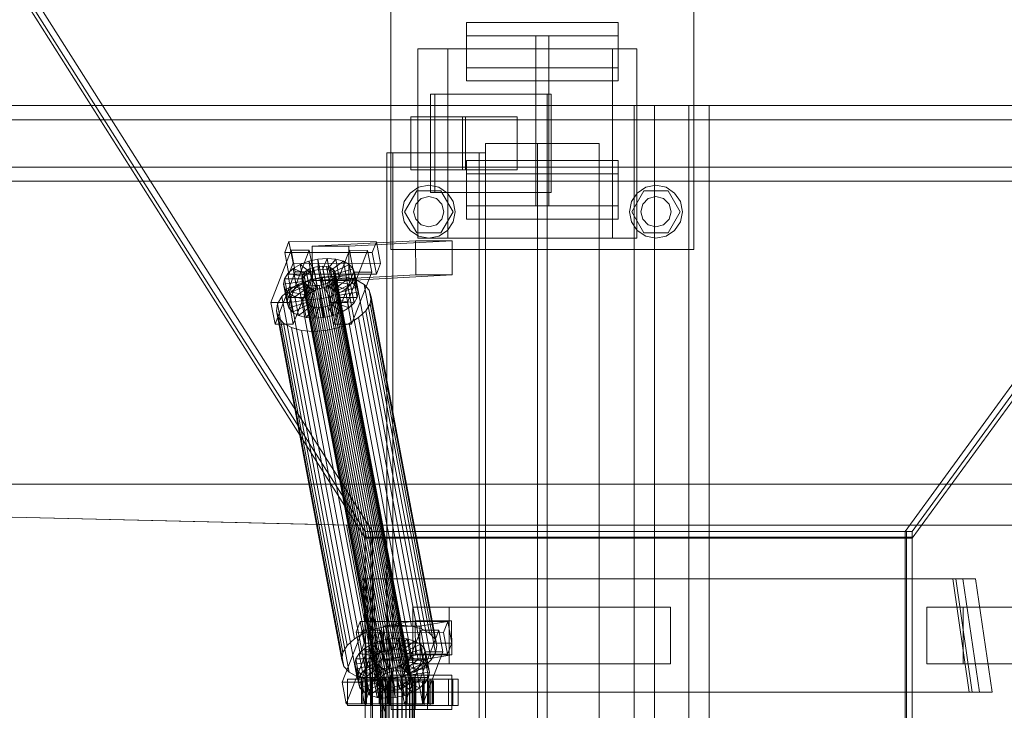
# Model space of a CAD drawing. Header units: millimetres. Extents: x -4738 to 65662, y -68080 to 6847.
# Tile 443 of 656: x 1729 to 2249, y -17870 to -17505. Entities that reach past the tile are written whole.
import ezdxf

# ---------------------------------------------------------------- set-up
doc = ezdxf.new("R2010")
doc.units = ezdxf.units.MM
doc.layers.add('superior_C01', color=7, linetype='Continuous', lineweight=0)
doc.layers.add('superior_tolva-C01', color=7, linetype='Continuous', lineweight=0)

msp = doc.modelspace()

# ---------------------------------------------------------------- linework, layer by layer
at = {"layer": 'superior_C01'}
for p, q in [((1925.375, -17626.111), (1925.375, -17466.111)), ((2085.375, -17466.111), (2085.375, -17626.111)), ((1965.375, -17513.111), (1965.375, -17506.111)), ((1965.375, -17506.111), (2045.375, -17506.111)), ((1965.375, -17506.111), (1965.375, -17530)), ((2045.375, -17506.111), (2045.375, -17513.111)), ((2045.375, -17530), (2045.375, -17506.111)), ((2045.375, -17513.111), (1965.375, -17513.111)), ((1965.375, -17537), (1965.375, -17513.111)), ((2001.875, -17579.111), (2001.875, -17513.111)), ((2001.875, -17513.111), (2008.875, -17513.111)), ((2001.875, -17513.111), (2001.875, -17537)), ((2008.875, -17513.111), (2008.875, -17579.111)), ((2008.875, -17537), (2008.875, -17513.111)), ((2045.375, -17513.111), (2045.375, -17537)), ((1939.517, -17620), (1939.517, -17520)), ((1939.517, -17520), (2042.457, -17520)), ((1955.375, -17620), (1955.375, -17520)), ((1955.375, -17520), (2055.375, -17520)), ((2042.457, -17520), (2042.457, -17620)), ((2055.375, -17520), (2055.375, -17620)), ((2045.375, -17530), (1965.375, -17530)), ((1965.375, -17530), (1965.375, -17537)), ((2045.375, -17537), (2045.375, -17530)), ((1965.375, -17537), (2045.375, -17537)), ((2008.875, -17537), (2001.875, -17537)), ((2001.875, -17537), (2001.875, -17603)), ((2008.875, -17603), (2008.875, -17537)), ((2007.96, -17544), (1946.33, -17544)), ((1946.33, -17544), (1946.33, -17596)), ((1948.487, -17544), (1946.33, -17544)), ((1948.487, -17596), (1948.487, -17544)), ((1948.487, -17544), (2010.117, -17544)), ((2007.96, -17596), (2007.96, -17544)), ((2007.96, -17544), (2010.117, -17544)), ((2010.117, -17544), (2010.117, -17596)), ((2594.793, -17550), (1439.231, -17550)), ((1450.016, -17550), (2605.578, -17550)), ((2674.184, -17550), (1484.651, -17550)), ((1493.03, -17550), (2682.563, -17550)), ((2082.745, -17550), (2053.856, -17550)), ((2053.856, -17550), (2053.856, -18450)), ((2064.641, -17550), (2053.856, -17550)), ((2064.641, -18450), (2064.641, -17550)), ((2064.641, -17550), (2093.53, -17550)), ((2082.745, -18450), (2082.745, -17550)), ((2082.745, -17550), (2093.53, -17550)), ((2093.53, -17550), (2093.53, -18450)), ((2594.223, -17557.5), (1482.878, -17557.5)), ((1494.804, -17557.5), (2606.148, -17557.5)), ((1964.746, -17556), (1935.857, -17556)), ((1935.857, -17556), (1935.857, -17584)), ((1963.24, -17556), (1935.857, -17556)), ((1963.24, -17584), (1963.24, -17556)), ((1963.24, -17556), (1992.129, -17556)), ((1964.746, -17584), (1964.746, -17556)), ((1964.746, -17556), (1992.129, -17556)), ((1992.129, -17556), (1992.129, -17584)), ((2035.375, -17570), (1975.375, -17570)), ((1975.375, -17570), (1975.375, -18430)), ((2007.875, -17570), (2002.875, -17570)), ((2002.875, -17570), (2002.875, -18430)), ((2007.875, -18430), (2007.875, -17570)), ((2035.375, -18430), (2035.375, -17570)), ((1972.065, -17575), (1923.146, -17575)), ((1923.146, -17575), (1923.146, -18425)), ((1926.382, -17575), (1923.146, -17575)), ((1926.382, -18425), (1926.382, -17575)), ((1926.382, -17575), (1975.301, -17575)), ((1965.375, -17586.111), (1965.375, -17579.111)), ((1965.375, -17579.111), (2045.375, -17579.111)), ((1965.375, -17579.111), (1965.375, -17603)), ((1972.065, -18425), (1972.065, -17575)), ((1972.065, -17575), (1975.301, -17575)), ((1975.301, -17575), (1975.301, -18425)), ((2008.875, -17579.111), (2001.875, -17579.111)), ((2001.875, -17603), (2001.875, -17579.111)), ((2008.875, -17579.111), (2008.875, -17603)), ((2045.375, -17579.111), (2045.375, -17586.111)), ((2045.375, -17603), (2045.375, -17579.111)), ((1482.878, -17582.5), (2594.223, -17582.5)), ((1494.804, -17582.5), (2606.148, -17582.5)), ((1935.857, -17584), (1964.746, -17584)), ((1935.857, -17584), (1963.24, -17584)), ((1992.129, -17584), (1963.24, -17584)), ((1992.129, -17584), (1964.746, -17584)), ((1439.231, -17590), (2594.793, -17590)), ((1450.016, -17590), (2605.578, -17590)), ((1484.651, -17590), (2674.184, -17590)), ((1493.03, -17590), (2682.563, -17590)), ((2045.375, -17586.111), (1965.375, -17586.111)), ((1965.375, -17610), (1965.375, -17586.111)), ((2045.375, -17586.111), (2045.375, -17610)), ((1932.575, -17606.111), (1938.975, -17595.026)), ((1935.475, -17596.211), (1940.017, -17593.177)), ((1938.975, -17595.026), (1951.775, -17595.026)), ((1940.017, -17593.177), (1945.375, -17592.111)), ((1945.375, -17592.111), (1950.732, -17593.177)), ((1950.732, -17593.177), (1955.274, -17596.211)), ((1951.775, -17595.026), (1958.175, -17606.111)), ((2052.575, -17606.111), (2058.975, -17595.026)), ((2055.475, -17596.211), (2060.017, -17593.177)), ((2058.975, -17595.026), (2071.775, -17595.026)), ((2060.017, -17593.177), (2065.375, -17592.111)), ((2065.375, -17592.111), (2070.732, -17593.177)), ((2070.732, -17593.177), (2075.274, -17596.211)), ((2071.775, -17595.026), (2078.175, -17606.111)), ((1932.44, -17600.753), (1935.475, -17596.211)), ((1938.447, -17602.111), (1941.375, -17599.183)), ((1941.375, -17599.183), (1945.375, -17598.111)), ((1945.375, -17598.111), (1949.375, -17599.183)), ((1946.33, -17596), (2007.96, -17596)), ((1946.33, -17596), (1948.487, -17596)), ((2010.117, -17596), (1948.487, -17596)), ((1949.375, -17599.183), (1952.303, -17602.111)), ((1955.274, -17596.211), (1958.309, -17600.753)), ((2010.117, -17596), (2007.96, -17596)), ((2052.44, -17600.753), (2055.475, -17596.211)), ((2058.447, -17602.111), (2061.375, -17599.183)), ((2061.375, -17599.183), (2065.375, -17598.111)), ((2065.375, -17598.111), (2069.375, -17599.183)), ((2069.375, -17599.183), (2072.303, -17602.111)), ((2075.274, -17596.211), (2078.309, -17600.753)), ((1931.375, -17606.111), (1932.44, -17600.753)), ((1937.375, -17606.111), (1938.447, -17602.111)), ((1952.303, -17602.111), (1953.375, -17606.111)), ((1958.309, -17600.753), (1959.375, -17606.111)), ((2045.375, -17603), (1965.375, -17603)), ((1965.375, -17603), (1965.375, -17610)), ((2001.875, -17603), (2008.875, -17603)), ((2045.375, -17610), (2045.375, -17603)), ((2051.375, -17606.111), (2052.44, -17600.753)), ((2057.375, -17606.111), (2058.447, -17602.111)), ((2072.303, -17602.111), (2073.375, -17606.111)), ((2078.309, -17600.753), (2079.375, -17606.111)), ((1932.44, -17611.469), (1931.375, -17606.111)), ((1938.975, -17617.196), (1932.575, -17606.111)), ((1938.447, -17610.111), (1937.375, -17606.111)), ((1941.375, -17613.039), (1938.447, -17610.111)), ((1952.303, -17610.111), (1949.375, -17613.039)), ((1958.175, -17606.111), (1951.775, -17617.196)), ((1953.375, -17606.111), (1952.303, -17610.111)), ((1959.375, -17606.111), (1958.309, -17611.469)), ((1965.375, -17610), (2045.375, -17610)), ((2052.44, -17611.469), (2051.375, -17606.111)), ((2058.975, -17617.196), (2052.575, -17606.111)), ((2058.447, -17610.111), (2057.375, -17606.111)), ((2061.375, -17613.039), (2058.447, -17610.111)), ((2072.303, -17610.111), (2069.375, -17613.039)), ((2078.175, -17606.111), (2071.775, -17617.196)), ((2073.375, -17606.111), (2072.303, -17610.111)), ((2079.375, -17606.111), (2078.309, -17611.469)), ((1935.475, -17616.01), (1932.44, -17611.469)), ((1940.017, -17619.045), (1935.475, -17616.01)), ((1945.375, -17614.111), (1941.375, -17613.039)), ((1949.375, -17613.039), (1945.375, -17614.111)), ((1955.274, -17616.01), (1950.732, -17619.045)), ((1958.309, -17611.469), (1955.274, -17616.01)), ((2055.475, -17616.01), (2052.44, -17611.469)), ((2060.017, -17619.045), (2055.475, -17616.01)), ((2065.375, -17614.111), (2061.375, -17613.039)), ((2069.375, -17613.039), (2065.375, -17614.111)), ((2075.274, -17616.01), (2070.732, -17619.045)), ((2078.309, -17611.469), (2075.274, -17616.01)), ((1951.775, -17617.196), (1938.975, -17617.196)), ((2042.457, -17620), (1939.517, -17620)), ((1945.375, -17620.111), (1940.017, -17619.045)), ((1950.732, -17619.045), (1945.375, -17620.111)), ((2055.375, -17620), (1955.375, -17620)), ((2071.775, -17617.196), (2058.975, -17617.196)), ((2065.375, -17620.111), (2060.017, -17619.045)), ((2070.732, -17619.045), (2065.375, -17620.111)), ((1872.613, -17626.449), (1861.981, -17653.98)), ((1871.497, -17621.857), (1869.281, -17627.592)), ((1873.648, -17633.325), (1871.497, -17621.857)), ((1871.497, -17621.857), (1917.719, -17621.914)), ((1871.61, -17653.992), (1882.243, -17626.461)), ((1874.765, -17637.917), (1872.613, -17626.449)), ((1872.613, -17626.449), (1882.243, -17626.461)), ((1882.243, -17626.461), (1884.395, -17637.929)), ((1938.436, -17621.488), (1883.805, -17624.356)), ((1903.064, -17624.356), (1883.805, -17624.356)), ((1883.805, -17624.356), (1883.873, -17642.354)), ((1903.428, -17626.487), (1892.796, -17654.019)), ((1902.425, -17654.031), (1913.058, -17626.499)), ((1903.064, -17624.356), (1957.695, -17621.488)), ((1903.133, -17642.354), (1903.064, -17624.356)), ((1905.58, -17637.955), (1903.428, -17626.487)), ((1903.428, -17626.487), (1913.058, -17626.499)), ((1913.058, -17626.499), (1915.21, -17637.967)), ((1915.504, -17627.65), (1917.719, -17621.914)), ((1917.719, -17621.914), (1919.871, -17633.382)), ((2085.375, -17626.111), (1925.375, -17626.111)), ((1938.505, -17639.486), (1938.436, -17621.488)), ((1938.436, -17621.488), (1957.695, -17621.488)), ((1957.695, -17621.488), (1957.764, -17639.486)), ((1915.504, -17627.65), (1869.281, -17627.592)), ((1869.281, -17627.592), (1871.433, -17639.061)), ((1881.948, -17632.183), (1886.781, -17631.1)), ((1886.781, -17631.1), (1891.66, -17630.735)), ((1886.781, -17631.1), (1887.134, -17636.643)), ((1888.626, -17640.93), (1886.781, -17631.1)), ((1891.66, -17630.735), (1889.445, -17636.47)), ((1896.252, -17631.112), (1891.62, -17636.649)), ((1893.505, -17640.564), (1891.66, -17630.735)), ((1891.66, -17630.735), (1896.252, -17631.112)), ((1898.097, -17640.942), (1896.252, -17631.112)), ((1896.252, -17631.112), (1900.245, -17632.206)), ((1917.656, -17639.118), (1915.504, -17627.65)), ((1870.868, -17638.79), (1873.711, -17636.164)), ((1871.433, -17639.061), (1873.648, -17633.325)), ((1919.871, -17633.382), (1873.648, -17633.325)), ((1873.711, -17636.164), (1877.49, -17633.91)), ((1873.711, -17636.164), (1880.943, -17639.042)), ((1875.555, -17645.994), (1873.711, -17636.164)), ((1877.49, -17633.91), (1881.948, -17632.183)), ((1877.49, -17633.91), (1882.733, -17637.975)), ((1879.334, -17643.74), (1877.49, -17633.91)), ((1880.635, -17637.404), (1882.425, -17636.336)), ((1881.948, -17632.183), (1884.845, -17637.157)), ((1883.793, -17642.013), (1881.948, -17632.183)), ((1882.425, -17636.336), (1884.537, -17635.518)), ((1922.542, -17850.135), (1882.425, -17636.336)), ((1884.537, -17635.518), (1886.827, -17635.005)), ((1924.654, -17849.317), (1884.537, -17635.518)), ((1887.134, -17636.643), (1884.845, -17637.157)), ((1886.827, -17635.005), (1889.138, -17634.832)), ((1926.943, -17848.804), (1886.827, -17635.005)), ((1889.445, -17636.47), (1887.134, -17636.643)), ((1887.134, -17636.643), (1888.978, -17646.473)), ((1889.138, -17634.832), (1891.313, -17635.011)), ((1929.254, -17848.631), (1889.138, -17634.832)), ((1889.445, -17636.47), (1891.29, -17646.3)), ((1891.62, -17636.649), (1889.445, -17636.47)), ((1891.313, -17635.011), (1893.204, -17635.529)), ((1931.429, -17848.809), (1891.313, -17635.011)), ((1891.62, -17636.649), (1893.465, -17646.479)), ((1893.511, -17637.167), (1891.62, -17636.649)), ((1893.204, -17635.529), (1894.682, -17636.352)), ((1933.32, -17849.328), (1893.204, -17635.529)), ((1900.245, -17632.206), (1893.511, -17637.167)), ((1894.682, -17636.352), (1895.646, -17637.422)), ((1934.798, -17850.15), (1894.682, -17636.352)), ((1903.365, -17633.943), (1894.989, -17637.99)), ((1905.401, -17636.203), (1895.954, -17639.061)), ((1902.089, -17642.036), (1900.245, -17632.206)), ((1900.245, -17632.206), (1903.365, -17633.943)), ((1905.209, -17643.772), (1903.365, -17633.943)), ((1903.365, -17633.943), (1905.401, -17636.203)), ((1907.245, -17646.033), (1905.401, -17636.203)), ((1905.401, -17636.203), (1906.214, -17638.834)), ((1919.871, -17633.382), (1917.656, -17639.118)), ((1864.132, -17665.449), (1874.765, -17637.917)), ((1868.689, -17644.431), (1869.155, -17641.61)), ((1869.155, -17641.61), (1870.868, -17638.79)), ((1869.155, -17641.61), (1878.785, -17641.622)), ((1871, -17651.44), (1869.155, -17641.61)), ((1870.868, -17638.79), (1879.596, -17640.286)), ((1872.712, -17648.62), (1870.868, -17638.79)), ((1871.433, -17639.061), (1917.656, -17639.118)), ((1884.395, -17637.929), (1873.762, -17665.461)), ((1884.395, -17637.929), (1874.765, -17637.917)), ((1876.594, -17644.416), (1882.554, -17642.107)), ((1878.257, -17641.32), (1878.477, -17639.983)), ((1878.642, -17642.566), (1878.257, -17641.32)), ((1918.373, -17855.119), (1878.257, -17641.32)), ((1878.477, -17639.983), (1879.289, -17638.648)), ((1918.594, -17853.782), (1878.477, -17639.983)), ((1878.785, -17641.622), (1878.564, -17642.958)), ((1879.596, -17640.286), (1878.785, -17641.622)), ((1878.785, -17641.622), (1880.629, -17651.452)), ((1879.289, -17638.648), (1880.635, -17637.404)), ((1919.405, -17852.446), (1879.289, -17638.648)), ((1883.793, -17642.013), (1879.334, -17643.74)), ((1880.943, -17639.042), (1879.596, -17640.286)), ((1879.596, -17640.286), (1881.44, -17650.116)), ((1920.752, -17851.202), (1880.635, -17637.404)), ((1882.733, -17637.975), (1880.943, -17639.042)), ((1880.943, -17639.042), (1882.787, -17648.872)), ((1882.554, -17642.107), (1889.015, -17640.659)), ((1917.137, -17826.416), (1882.554, -17642.107)), ((1884.845, -17637.157), (1882.733, -17637.975)), ((1882.733, -17637.975), (1884.577, -17647.804)), ((1888.626, -17640.93), (1883.793, -17642.013)), ((1886.689, -17646.986), (1883.793, -17642.013)), ((1938.505, -17639.486), (1883.873, -17642.354)), ((1884.845, -17637.157), (1886.689, -17646.986)), ((1893.505, -17640.564), (1888.626, -17640.93)), ((1888.978, -17646.473), (1888.626, -17640.93)), ((1889.015, -17640.659), (1895.537, -17640.17)), ((1923.598, -17824.968), (1889.015, -17640.659)), ((1891.29, -17646.3), (1893.505, -17640.564)), ((1893.465, -17646.479), (1898.097, -17640.942)), ((1898.097, -17640.942), (1893.505, -17640.564)), ((1893.511, -17637.167), (1895.356, -17646.997)), ((1894.989, -17637.99), (1893.511, -17637.167)), ((1894.999, -17641.341), (1893.653, -17642.585)), ((1894.947, -17665.487), (1905.58, -17637.955)), ((1894.989, -17637.99), (1896.834, -17647.82)), ((1895.954, -17639.061), (1894.989, -17637.99)), ((1895.811, -17640.005), (1894.999, -17641.341)), ((1935.116, -17855.139), (1894.999, -17641.341)), ((1895.307, -17642.979), (1896.118, -17641.643)), ((1895.356, -17646.997), (1902.089, -17642.036)), ((1895.537, -17640.17), (1901.676, -17640.674)), ((1930.12, -17824.479), (1895.537, -17640.17)), ((1895.646, -17637.422), (1896.031, -17638.668)), ((1935.763, -17851.221), (1895.646, -17637.422)), ((1896.031, -17638.668), (1895.811, -17640.005)), ((1895.811, -17640.005), (1935.927, -17853.804)), ((1895.954, -17639.061), (1897.798, -17648.891)), ((1896.339, -17640.307), (1895.954, -17639.061)), ((1936.148, -17852.467), (1896.031, -17638.668)), ((1896.118, -17641.643), (1896.339, -17640.307)), ((1896.118, -17641.643), (1905.748, -17641.655)), ((1897.963, -17651.473), (1896.118, -17641.643)), ((1906.214, -17638.834), (1896.339, -17640.307)), ((1896.339, -17640.307), (1898.183, -17650.137)), ((1902.089, -17642.036), (1898.097, -17640.942)), ((1901.676, -17640.674), (1907.013, -17642.137)), ((1936.259, -17824.984), (1901.676, -17640.674)), ((1905.209, -17643.772), (1902.089, -17642.036)), ((1957.764, -17639.486), (1903.133, -17642.354)), ((1905.748, -17641.655), (1904.035, -17644.475)), ((1915.21, -17637.967), (1904.577, -17665.499)), ((1915.21, -17637.967), (1905.58, -17637.955)), ((1906.214, -17638.834), (1905.748, -17641.655)), ((1905.748, -17641.655), (1907.592, -17651.485)), ((1908.058, -17648.664), (1906.214, -17638.834)), ((1957.764, -17639.486), (1938.505, -17639.486)), ((1868.689, -17644.431), (1878.564, -17642.958)), ((1869.502, -17647.062), (1868.689, -17644.431)), ((1870.534, -17654.261), (1868.689, -17644.431)), ((1869.502, -17647.062), (1878.949, -17644.204)), ((1871.538, -17649.322), (1869.502, -17647.062)), ((1871.346, -17656.892), (1869.502, -17647.062)), ((1871.538, -17649.322), (1879.913, -17645.275)), ((1871.542, -17647.428), (1876.594, -17644.416)), ((1875.555, -17645.994), (1872.712, -17648.62)), ((1874.658, -17651.059), (1881.392, -17646.098)), ((1879.334, -17643.74), (1875.555, -17645.994)), ((1882.787, -17648.872), (1875.555, -17645.994)), ((1911.177, -17828.725), (1876.594, -17644.416)), ((1878.564, -17642.958), (1878.949, -17644.204)), ((1878.564, -17642.958), (1880.408, -17652.788)), ((1879.606, -17643.637), (1878.642, -17642.566)), ((1918.758, -17856.365), (1878.642, -17642.566)), ((1878.651, -17652.153), (1883.283, -17646.616)), ((1878.949, -17644.204), (1879.913, -17645.275)), ((1878.949, -17644.204), (1880.793, -17654.034)), ((1884.577, -17647.804), (1879.334, -17643.74)), ((1881.084, -17644.459), (1879.606, -17643.637)), ((1919.722, -17857.435), (1879.606, -17643.637)), ((1879.913, -17645.275), (1881.392, -17646.098)), ((1879.913, -17645.275), (1881.758, -17655.105)), ((1882.975, -17644.978), (1881.084, -17644.459)), ((1921.201, -17858.258), (1881.084, -17644.459)), ((1881.392, -17646.098), (1883.283, -17646.616)), ((1881.392, -17646.098), (1883.236, -17655.927)), ((1885.15, -17645.156), (1882.975, -17644.978)), ((1923.092, -17858.776), (1882.975, -17644.978)), ((1883.243, -17652.53), (1885.458, -17646.795)), ((1883.283, -17646.616), (1885.458, -17646.795)), ((1883.283, -17646.616), (1885.127, -17656.446)), ((1883.873, -17642.354), (1903.133, -17642.354)), ((1884.577, -17647.804), (1886.689, -17646.986)), ((1887.461, -17644.983), (1885.15, -17645.156)), ((1925.267, -17858.955), (1885.15, -17645.156)), ((1885.458, -17646.795), (1887.769, -17646.622)), ((1885.458, -17646.795), (1887.302, -17656.624)), ((1886.689, -17646.986), (1888.978, -17646.473)), ((1889.751, -17644.47), (1887.461, -17644.983)), ((1927.578, -17858.782), (1887.461, -17644.983)), ((1887.769, -17646.622), (1890.058, -17646.108)), ((1888.122, -17652.165), (1887.769, -17646.622)), ((1887.769, -17646.622), (1889.613, -17656.451)), ((1888.978, -17646.473), (1891.29, -17646.3)), ((1891.863, -17643.652), (1889.751, -17644.47)), ((1929.867, -17858.269), (1889.751, -17644.47)), ((1890.058, -17646.108), (1892.17, -17645.29)), ((1892.955, -17651.082), (1890.058, -17646.108)), ((1890.058, -17646.108), (1891.903, -17655.938)), ((1891.29, -17646.3), (1893.465, -17646.479)), ((1893.653, -17642.585), (1891.863, -17643.652)), ((1931.979, -17857.451), (1891.863, -17643.652)), ((1892.17, -17645.29), (1893.96, -17644.223)), ((1897.413, -17649.355), (1892.17, -17645.29)), ((1892.17, -17645.29), (1894.014, -17655.12)), ((1893.465, -17646.479), (1895.356, -17646.997)), ((1933.769, -17856.383), (1893.653, -17642.585)), ((1893.96, -17644.223), (1895.307, -17642.979)), ((1901.192, -17647.101), (1893.96, -17644.223)), ((1893.96, -17644.223), (1895.805, -17654.053)), ((1904.035, -17644.475), (1895.307, -17642.979)), ((1895.307, -17642.979), (1897.151, -17652.809)), ((1895.356, -17646.997), (1896.834, -17647.82)), ((1896.834, -17647.82), (1905.209, -17643.772)), ((1901.192, -17647.101), (1897.413, -17649.355)), ((1897.798, -17648.891), (1907.245, -17646.033)), ((1904.035, -17644.475), (1901.192, -17647.101)), ((1903.037, -17656.931), (1901.192, -17647.101)), ((1905.88, -17654.305), (1904.035, -17644.475)), ((1907.245, -17646.033), (1905.209, -17643.772)), ((1907.013, -17642.137), (1911.185, -17644.459)), ((1941.596, -17826.446), (1907.013, -17642.137)), ((1908.058, -17648.664), (1907.245, -17646.033)), ((1911.185, -17644.459), (1913.906, -17647.481)), ((1945.768, -17828.768), (1911.185, -17644.459)), ((1865.451, -17654.709), (1867.741, -17650.939)), ((1867.741, -17650.939), (1871.542, -17647.428)), ((1902.324, -17835.248), (1867.741, -17650.939)), ((1871, -17651.44), (1870.534, -17654.261)), ((1872.712, -17648.62), (1871, -17651.44)), ((1880.629, -17651.452), (1871, -17651.44)), ((1874.658, -17651.059), (1871.538, -17649.322)), ((1873.382, -17659.152), (1871.538, -17649.322)), ((1906.125, -17831.737), (1871.542, -17647.428)), ((1881.44, -17650.116), (1872.712, -17648.62)), ((1878.651, -17652.153), (1874.658, -17651.059)), ((1876.503, -17660.889), (1874.658, -17651.059)), ((1883.243, -17652.53), (1878.651, -17652.153)), ((1880.495, -17661.983), (1878.651, -17652.153)), ((1880.408, -17652.788), (1880.629, -17651.452)), ((1880.629, -17651.452), (1881.44, -17650.116)), ((1881.44, -17650.116), (1882.787, -17648.872)), ((1882.787, -17648.872), (1884.577, -17647.804)), ((1888.122, -17652.165), (1883.243, -17652.53)), ((1892.955, -17651.082), (1888.122, -17652.165)), ((1889.966, -17661.995), (1888.122, -17652.165)), ((1897.413, -17649.355), (1892.955, -17651.082)), ((1894.799, -17660.912), (1892.955, -17651.082)), ((1896.834, -17647.82), (1897.798, -17648.891)), ((1897.963, -17651.473), (1897.151, -17652.809)), ((1899.257, -17659.184), (1897.413, -17649.355)), ((1897.798, -17648.891), (1898.183, -17650.137)), ((1898.183, -17650.137), (1897.963, -17651.473)), ((1907.592, -17651.485), (1897.963, -17651.473)), ((1898.183, -17650.137), (1908.058, -17648.664)), ((1905.88, -17654.305), (1907.592, -17651.485)), ((1907.592, -17651.485), (1908.058, -17648.664)), ((1913.906, -17647.481), (1914.993, -17650.998)), ((1948.489, -17831.79), (1913.906, -17647.481)), ((1914.993, -17650.998), (1914.37, -17654.769)), ((1949.576, -17835.307), (1914.993, -17650.998)), ((1871.61, -17653.992), (1861.981, -17653.98)), ((1861.981, -17653.98), (1864.132, -17665.449)), ((1864.829, -17658.48), (1865.451, -17654.709)), ((1900.034, -17839.018), (1865.451, -17654.709)), ((1880.408, -17652.788), (1870.534, -17654.261)), ((1870.534, -17654.261), (1871.346, -17656.892)), ((1880.793, -17654.034), (1871.346, -17656.892)), ((1871.346, -17656.892), (1873.382, -17659.152)), ((1873.762, -17665.461), (1871.61, -17653.992)), ((1881.758, -17655.105), (1873.382, -17659.152)), ((1883.236, -17655.927), (1876.503, -17660.889)), ((1880.793, -17654.034), (1880.408, -17652.788)), ((1885.127, -17656.446), (1880.495, -17661.983)), ((1881.758, -17655.105), (1880.793, -17654.034)), ((1883.236, -17655.927), (1881.758, -17655.105)), ((1885.127, -17656.446), (1883.236, -17655.927)), ((1885.087, -17662.36), (1883.243, -17652.53)), ((1887.302, -17656.624), (1885.087, -17662.36)), ((1887.302, -17656.624), (1885.127, -17656.446)), ((1889.613, -17656.451), (1887.302, -17656.624)), ((1891.903, -17655.938), (1889.613, -17656.451)), ((1889.613, -17656.451), (1889.966, -17661.995)), ((1894.014, -17655.12), (1891.903, -17655.938)), ((1891.903, -17655.938), (1894.799, -17660.912)), ((1902.425, -17654.031), (1892.796, -17654.019)), ((1892.796, -17654.019), (1894.947, -17665.487)), ((1895.805, -17654.053), (1894.014, -17655.12)), ((1894.014, -17655.12), (1899.257, -17659.184)), ((1897.151, -17652.809), (1895.805, -17654.053)), ((1895.805, -17654.053), (1903.037, -17656.931)), ((1897.151, -17652.809), (1905.88, -17654.305)), ((1899.257, -17659.184), (1903.037, -17656.931)), ((1904.577, -17665.499), (1902.425, -17654.031)), ((1903.037, -17656.931), (1905.88, -17654.305)), ((1914.37, -17654.769), (1912.08, -17658.539)), ((1914.37, -17654.769), (1948.953, -17839.078)), ((1865.915, -17661.997), (1864.829, -17658.48)), ((1899.412, -17842.789), (1864.829, -17658.48)), ((1868.637, -17665.019), (1865.915, -17661.997)), ((1900.498, -17846.306), (1865.915, -17661.997)), ((1873.382, -17659.152), (1876.503, -17660.889)), ((1876.503, -17660.889), (1880.495, -17661.983)), ((1880.495, -17661.983), (1885.087, -17662.36)), ((1885.087, -17662.36), (1889.966, -17661.995)), ((1889.966, -17661.995), (1894.799, -17660.912)), ((1894.799, -17660.912), (1899.257, -17659.184)), ((1908.28, -17662.05), (1903.228, -17665.062)), ((1912.08, -17658.539), (1908.28, -17662.05)), ((1942.863, -17846.359), (1908.28, -17662.05)), ((1946.663, -17842.848), (1912.08, -17658.539)), ((1864.132, -17665.449), (1873.762, -17665.461)), ((1872.808, -17667.341), (1868.637, -17665.019)), ((1903.22, -17849.328), (1868.637, -17665.019)), ((1878.145, -17668.803), (1872.808, -17667.341)), ((1907.391, -17851.65), (1872.808, -17667.341)), ((1897.268, -17667.371), (1890.806, -17668.819)), ((1894.947, -17665.487), (1904.577, -17665.499)), ((1903.228, -17665.062), (1897.268, -17667.371)), ((1931.851, -17851.68), (1897.268, -17667.371)), ((1937.811, -17849.371), (1903.228, -17665.062)), ((1884.284, -17669.308), (1878.145, -17668.803)), ((1912.728, -17853.113), (1878.145, -17668.803)), ((1890.806, -17668.819), (1884.284, -17669.308)), ((1918.867, -17853.617), (1884.284, -17669.308)), ((1925.39, -17853.128), (1890.806, -17668.819)), ((995.816, -17750), (1901.94, -17771.702)), ((1903.548, -17771.702), (997.424, -17750)), ((1103.221, -17750), (10242.208, -17750)), ((10243.564, -17750), (1104.577, -17750)), ((1901.94, -17771.702), (1920.384, -17870)), ((1901.94, -17771.702), (1903.548, -17771.702)), ((1901.94, -17771.702), (2846.1, -17771.702)), ((1921.992, -17870), (1903.548, -17771.702)), ((2847.707, -17771.702), (1903.548, -17771.702)), ((2222.2, -17800), (1910.649, -17800)), ((1910.649, -17800), (1913.009, -17860)), ((1912.267, -17800), (1910.649, -17800)), ((2223.818, -17800), (1912.267, -17800)), ((1912.267, -17800), (1914.626, -17860)), ((1916.042, -17800), (1912.267, -17800)), ((2227.592, -17800), (1916.042, -17800)), ((1916.042, -17800), (1918.401, -17860)), ((1922.782, -17800), (1916.042, -17800)), ((1925.141, -17860), (1922.782, -17800)), ((1922.782, -17800), (2234.333, -17800)), ((2230.94, -17860), (2222.2, -17800)), ((2222.2, -17800), (2223.818, -17800)), ((2232.557, -17860), (2223.818, -17800)), ((2223.818, -17800), (2227.592, -17800)), ((2236.332, -17860), (2227.592, -17800)), ((2227.592, -17800), (2234.333, -17800)), ((2234.333, -17800), (2243.073, -17860)), ((1956.203, -17815), (1936.943, -17815)), ((1936.943, -17815), (1936.943, -17845)), ((2053.856, -17815), (1936.943, -17815)), ((1956.203, -17845), (1956.203, -17815)), ((1956.203, -17815), (2073.116, -17815)), ((2053.856, -17845), (2053.856, -17815)), ((2053.856, -17815), (2073.116, -17815)), ((2073.116, -17815), (2073.116, -17845)), ((2227.765, -17815), (2208.506, -17815)), ((2208.506, -17815), (2208.506, -17845)), ((2328.302, -17815), (2208.506, -17815)), ((2227.765, -17845), (2227.765, -17815)), ((2227.765, -17815), (2347.561, -17815)), ((1909.154, -17822.549), (1906.939, -17828.285)), ((1911.306, -17834.017), (1909.154, -17822.549)), ((1909.154, -17822.549), (1955.376, -17822.606)), ((1938.128, -17822.189), (1921.384, -17825.057)), ((1938.352, -17840.17), (1938.128, -17822.189)), ((1938.128, -17822.189), (1957.387, -17822.189)), ((1940.643, -17825.057), (1957.387, -17822.189)), ((1953.161, -17828.342), (1955.376, -17822.606)), ((1955.376, -17822.606), (1957.528, -17834.074)), ((1957.387, -17822.189), (1957.611, -17840.17)), ((1910.27, -17827.141), (1899.638, -17854.673)), ((1911.177, -17828.725), (1906.125, -17831.737)), ((1953.161, -17828.342), (1906.939, -17828.285)), ((1906.939, -17828.285), (1909.09, -17839.753)), ((1909.267, -17854.685), (1919.9, -17827.153)), ((1912.422, -17838.609), (1910.27, -17827.141)), ((1910.27, -17827.141), (1919.9, -17827.153)), ((1917.137, -17826.416), (1911.177, -17828.725)), ((1923.598, -17824.968), (1917.137, -17826.416)), ((1919.9, -17827.153), (1922.052, -17838.621)), ((1940.643, -17825.057), (1921.384, -17825.057)), ((1921.384, -17825.057), (1921.608, -17843.038)), ((1930.12, -17824.479), (1923.598, -17824.968)), ((1936.259, -17824.984), (1930.12, -17824.479)), ((1941.085, -17827.179), (1930.453, -17854.711)), ((1941.596, -17826.446), (1936.259, -17824.984)), ((1940.082, -17854.723), (1950.715, -17827.191)), ((1940.867, -17843.038), (1940.643, -17825.057)), ((1943.237, -17838.647), (1941.085, -17827.179)), ((1941.085, -17827.179), (1950.715, -17827.191)), ((1945.768, -17828.768), (1941.596, -17826.446)), ((1948.489, -17831.79), (1945.768, -17828.768)), ((1950.715, -17827.191), (1952.867, -17838.659)), ((1955.313, -17839.81), (1953.161, -17828.342)), ((1906.125, -17831.737), (1902.324, -17835.248)), ((1909.09, -17839.753), (1911.306, -17834.017)), ((1957.528, -17834.074), (1911.306, -17834.017)), ((1911.368, -17836.856), (1915.147, -17834.603)), ((1915.147, -17834.603), (1919.605, -17832.875)), ((1915.147, -17834.603), (1920.39, -17838.667)), ((1916.992, -17844.433), (1915.147, -17834.603)), ((1919.605, -17832.875), (1924.439, -17831.792)), ((1919.605, -17832.875), (1922.502, -17837.849)), ((1921.45, -17842.705), (1919.605, -17832.875)), ((1924.439, -17831.792), (1929.317, -17831.427)), ((1924.439, -17831.792), (1924.791, -17837.336)), ((1926.283, -17841.622), (1924.439, -17831.792)), ((1929.317, -17831.427), (1927.102, -17837.163)), ((1933.909, -17831.804), (1929.277, -17837.341)), ((1931.162, -17841.257), (1929.317, -17831.427)), ((1929.317, -17831.427), (1933.909, -17831.804)), ((1937.902, -17832.898), (1931.168, -17837.86)), ((1935.754, -17841.634), (1933.909, -17831.804)), ((1933.909, -17831.804), (1937.902, -17832.898)), ((1939.746, -17842.728), (1937.902, -17832.898)), ((1937.902, -17832.898), (1941.022, -17834.635)), ((1949.576, -17835.307), (1948.489, -17831.79)), ((1957.528, -17834.074), (1955.313, -17839.81)), ((1900.034, -17839.018), (1899.412, -17842.789)), ((1902.324, -17835.248), (1900.034, -17839.018)), ((1901.79, -17866.141), (1912.422, -17838.609)), ((1906.812, -17842.302), (1908.525, -17839.482)), ((1908.525, -17839.482), (1911.368, -17836.856)), ((1908.525, -17839.482), (1917.253, -17840.978)), ((1910.369, -17849.312), (1908.525, -17839.482)), ((1909.09, -17839.753), (1955.313, -17839.81)), ((1911.368, -17836.856), (1918.6, -17839.734)), ((1913.212, -17846.686), (1911.368, -17836.856)), ((1922.052, -17838.621), (1911.419, -17866.153)), ((1922.052, -17838.621), (1912.422, -17838.609)), ((1918.6, -17839.734), (1917.253, -17840.978)), ((1920.39, -17838.667), (1918.6, -17839.734)), ((1918.6, -17839.734), (1920.444, -17849.564)), ((1922.502, -17837.849), (1920.39, -17838.667)), ((1920.39, -17838.667), (1922.234, -17848.497)), ((1924.791, -17837.336), (1922.502, -17837.849)), ((1922.502, -17837.849), (1924.346, -17847.679)), ((1927.102, -17837.163), (1924.791, -17837.336)), ((1924.791, -17837.336), (1926.636, -17847.165)), ((1927.102, -17837.163), (1928.947, -17846.992)), ((1929.277, -17837.341), (1927.102, -17837.163)), ((1929.277, -17837.341), (1931.122, -17847.171)), ((1931.168, -17837.86), (1929.277, -17837.341)), ((1931.168, -17837.86), (1933.013, -17847.689)), ((1932.647, -17838.682), (1931.168, -17837.86)), ((1932.604, -17866.179), (1943.237, -17838.647)), ((1941.022, -17834.635), (1932.647, -17838.682)), ((1932.647, -17838.682), (1934.491, -17848.512)), ((1933.611, -17839.753), (1932.647, -17838.682)), ((1943.058, -17836.895), (1933.611, -17839.753)), ((1933.611, -17839.753), (1935.455, -17849.583)), ((1933.996, -17840.999), (1933.611, -17839.753)), ((1943.871, -17839.526), (1933.996, -17840.999)), ((1942.867, -17844.465), (1941.022, -17834.635)), ((1941.022, -17834.635), (1943.058, -17836.895)), ((1952.867, -17838.659), (1942.234, -17866.191)), ((1944.903, -17846.725), (1943.058, -17836.895)), ((1943.058, -17836.895), (1943.871, -17839.526)), ((1952.867, -17838.659), (1943.237, -17838.647)), ((1943.871, -17839.526), (1943.405, -17842.347)), ((1945.715, -17849.356), (1943.871, -17839.526)), ((1946.663, -17842.848), (1948.953, -17839.078)), ((1948.953, -17839.078), (1949.576, -17835.307)), ((1899.412, -17842.789), (1900.498, -17846.306)), ((1906.346, -17845.123), (1906.812, -17842.302)), ((1906.346, -17845.123), (1916.221, -17843.65)), ((1906.812, -17842.302), (1916.442, -17842.314)), ((1908.657, -17852.132), (1906.812, -17842.302)), ((1907.159, -17847.754), (1916.606, -17844.897)), ((1916.992, -17844.433), (1913.212, -17846.686)), ((1916.442, -17842.314), (1916.221, -17843.65)), ((1916.221, -17843.65), (1916.606, -17844.897)), ((1916.221, -17843.65), (1918.066, -17853.48)), ((1917.253, -17840.978), (1916.442, -17842.314)), ((1916.442, -17842.314), (1918.286, -17852.144)), ((1916.606, -17844.897), (1917.571, -17845.967)), ((1916.606, -17844.897), (1918.451, -17854.726)), ((1921.45, -17842.705), (1916.992, -17844.433)), ((1922.234, -17848.497), (1916.992, -17844.433)), ((1917.253, -17840.978), (1919.098, -17850.808)), ((1926.283, -17841.622), (1921.45, -17842.705)), ((1924.346, -17847.679), (1921.45, -17842.705)), ((1938.352, -17840.17), (1921.608, -17843.038)), ((1921.608, -17843.038), (1940.867, -17843.038)), ((1931.162, -17841.257), (1926.283, -17841.622)), ((1926.636, -17847.165), (1926.283, -17841.622)), ((1928.947, -17846.992), (1931.162, -17841.257)), ((1929.827, -17845.983), (1931.617, -17844.915)), ((1931.122, -17847.171), (1935.754, -17841.634)), ((1935.754, -17841.634), (1931.162, -17841.257)), ((1931.617, -17844.915), (1932.964, -17843.671)), ((1938.849, -17847.793), (1931.617, -17844.915)), ((1931.617, -17844.915), (1933.462, -17854.745)), ((1932.964, -17843.671), (1933.775, -17842.335)), ((1941.692, -17845.167), (1932.964, -17843.671)), ((1932.964, -17843.671), (1934.808, -17853.501)), ((1933.013, -17847.689), (1939.746, -17842.728)), ((1933.775, -17842.335), (1933.996, -17840.999)), ((1933.775, -17842.335), (1943.405, -17842.347)), ((1935.62, -17852.165), (1933.775, -17842.335)), ((1933.996, -17840.999), (1935.84, -17850.829)), ((1934.491, -17848.512), (1942.867, -17844.465)), ((1939.746, -17842.728), (1935.754, -17841.634)), ((1936.943, -17845), (1956.203, -17845)), ((1936.943, -17845), (2053.856, -17845)), ((1957.611, -17840.17), (1938.352, -17840.17)), ((1942.867, -17844.465), (1939.746, -17842.728)), ((1957.611, -17840.17), (1940.867, -17843.038)), ((1943.405, -17842.347), (1941.692, -17845.167)), ((1942.863, -17846.359), (1946.663, -17842.848)), ((1944.903, -17846.725), (1942.867, -17844.465)), ((1943.405, -17842.347), (1945.249, -17852.177)), ((2073.116, -17845), (1956.203, -17845)), ((2073.116, -17845), (2053.856, -17845)), ((2208.506, -17845), (2227.765, -17845)), ((2208.506, -17845), (2328.302, -17845)), ((2347.561, -17845), (2227.765, -17845)), ((1900.498, -17846.306), (1903.22, -17849.328)), ((1903.22, -17849.328), (1907.391, -17851.65)), ((1907.159, -17847.754), (1906.346, -17845.123)), ((1908.191, -17854.953), (1906.346, -17845.123)), ((1909.195, -17850.015), (1907.159, -17847.754)), ((1909.003, -17857.584), (1907.159, -17847.754)), ((1910.369, -17849.312), (1908.657, -17852.132)), ((1909.195, -17850.015), (1917.571, -17845.967)), ((1912.315, -17851.751), (1909.195, -17850.015)), ((1911.039, -17859.844), (1909.195, -17850.015)), ((1913.212, -17846.686), (1910.369, -17849.312)), ((1919.098, -17850.808), (1910.369, -17849.312)), ((1912.315, -17851.751), (1919.049, -17846.79)), ((1920.444, -17849.564), (1913.212, -17846.686)), ((1916.308, -17852.845), (1920.94, -17847.308)), ((1917.571, -17845.967), (1919.049, -17846.79)), ((1917.571, -17845.967), (1919.415, -17855.797)), ((1919.049, -17846.79), (1920.94, -17847.308)), ((1919.049, -17846.79), (1920.893, -17856.62)), ((1919.098, -17850.808), (1920.444, -17849.564)), ((1920.444, -17849.564), (1922.234, -17848.497)), ((1922.542, -17850.135), (1920.752, -17851.202)), ((1920.9, -17853.223), (1923.115, -17847.487)), ((1920.94, -17847.308), (1923.115, -17847.487)), ((1920.94, -17847.308), (1922.784, -17857.138)), ((1922.234, -17848.497), (1924.346, -17847.679)), ((1924.654, -17849.317), (1922.542, -17850.135)), ((1923.115, -17847.487), (1925.426, -17847.314)), ((1923.115, -17847.487), (1924.959, -17857.317)), ((1924.346, -17847.679), (1926.636, -17847.165)), ((1926.943, -17848.804), (1924.654, -17849.317)), ((1925.426, -17847.314), (1927.715, -17846.801)), ((1925.779, -17852.857), (1925.426, -17847.314)), ((1925.426, -17847.314), (1927.27, -17857.144)), ((1926.636, -17847.165), (1928.947, -17846.992)), ((1929.254, -17848.631), (1926.943, -17848.804)), ((1927.715, -17846.801), (1929.827, -17845.983)), ((1930.612, -17851.774), (1927.715, -17846.801)), ((1927.715, -17846.801), (1929.56, -17856.631)), ((1928.947, -17846.992), (1931.122, -17847.171)), ((1931.429, -17848.809), (1929.254, -17848.631)), ((1935.07, -17850.047), (1929.827, -17845.983)), ((1929.827, -17845.983), (1931.672, -17855.812)), ((1935.07, -17850.047), (1930.612, -17851.774)), ((1931.122, -17847.171), (1933.013, -17847.689)), ((1933.32, -17849.328), (1931.429, -17848.809)), ((1931.851, -17851.68), (1937.811, -17849.371)), ((1933.013, -17847.689), (1934.491, -17848.512)), ((1934.798, -17850.15), (1933.32, -17849.328)), ((1934.491, -17848.512), (1935.455, -17849.583)), ((1935.763, -17851.221), (1934.798, -17850.15)), ((1938.849, -17847.793), (1935.07, -17850.047)), ((1936.914, -17859.877), (1935.07, -17850.047)), ((1935.455, -17849.583), (1944.903, -17846.725)), ((1935.455, -17849.583), (1935.84, -17850.829)), ((1935.84, -17850.829), (1945.715, -17849.356)), ((1937.811, -17849.371), (1942.863, -17846.359)), ((1941.692, -17845.167), (1938.849, -17847.793)), ((1940.694, -17857.623), (1938.849, -17847.793)), ((1943.537, -17854.997), (1941.692, -17845.167)), ((1945.715, -17849.356), (1944.903, -17846.725)), ((1945.249, -17852.177), (1945.715, -17849.356)), ((1909.267, -17854.685), (1899.638, -17854.673)), ((1899.638, -17854.673), (1901.79, -17866.141)), ((1912.047, -17853), (1902.417, -17853)), ((1902.417, -17853), (1902.417, -17867)), ((1915.359, -17853), (1902.417, -17853)), ((1907.391, -17851.65), (1912.728, -17853.113)), ((1908.657, -17852.132), (1908.191, -17854.953)), ((1918.066, -17853.48), (1908.191, -17854.953)), ((1908.191, -17854.953), (1909.003, -17857.584)), ((1918.286, -17852.144), (1908.657, -17852.132)), ((1918.451, -17854.726), (1909.003, -17857.584)), ((1911.419, -17866.153), (1909.267, -17854.685)), ((1910.434, -17854), (1909.842, -17854)), ((1909.842, -17854), (1919.841, -17854)), ((1909.842, -17866), (1909.842, -17854)), ((1909.842, -17854), (1910.544, -17854)), ((1912.281, -17854), (1910.434, -17854)), ((1910.434, -17854), (1920.122, -17854)), ((1910.434, -17866), (1910.434, -17854)), ((1910.544, -17854), (1920.174, -17854)), ((1910.544, -17866), (1910.544, -17854)), ((1910.544, -17854), (1912.493, -17854)), ((1958.153, -17853), (1911.93, -17853)), ((1911.93, -17853), (1911.93, -17867)), ((1914.627, -17853), (1911.93, -17853)), ((1912.047, -17867), (1912.047, -17853)), ((1912.047, -17853), (1924.988, -17853)), ((1915.256, -17854), (1912.281, -17854)), ((1912.281, -17854), (1920.996, -17854)), ((1912.281, -17866), (1912.281, -17854)), ((1916.308, -17852.845), (1912.315, -17851.751)), ((1914.16, -17861.581), (1912.315, -17851.751)), ((1912.493, -17854), (1921.097, -17854)), ((1912.493, -17866), (1912.493, -17854)), ((1912.493, -17854), (1915.557, -17854)), ((1912.728, -17853.113), (1918.867, -17853.617)), ((1914.627, -17867), (1914.627, -17853)), ((1914.627, -17853), (1960.849, -17853)), ((1919.157, -17854), (1915.256, -17854)), ((1915.256, -17854), (1922.406, -17854)), ((1915.256, -17866), (1915.256, -17854)), ((1915.359, -17867), (1915.359, -17853)), ((1915.359, -17853), (1924.988, -17853)), ((1915.557, -17854), (1922.548, -17854)), ((1915.557, -17866), (1915.557, -17854)), ((1915.557, -17854), (1919.525, -17854)), ((1920.9, -17853.223), (1916.308, -17852.845)), ((1918.152, -17862.675), (1916.308, -17852.845)), ((1918.066, -17853.48), (1918.286, -17852.144)), ((1918.451, -17854.726), (1918.066, -17853.48)), ((1918.286, -17852.144), (1919.098, -17850.808)), ((1918.594, -17853.782), (1918.373, -17855.119)), ((1918.373, -17855.119), (1918.758, -17856.365)), ((1919.415, -17855.797), (1918.451, -17854.726)), ((1919.405, -17852.446), (1918.594, -17853.782)), ((1918.867, -17853.617), (1925.39, -17853.128)), ((1923.718, -17854), (1919.157, -17854)), ((1919.157, -17854), (1924.254, -17854)), ((1919.157, -17866), (1919.157, -17854)), ((1920.752, -17851.202), (1919.405, -17852.446)), ((1919.525, -17854), (1924.428, -17854)), ((1919.525, -17866), (1919.525, -17854)), ((1919.525, -17854), (1924.129, -17854)), ((1920.122, -17852), (1919.841, -17852)), ((1919.841, -17852), (1920.174, -17852)), ((1919.841, -18148), (1919.841, -17852)), ((1919.841, -17854), (1920.122, -17854)), ((1919.841, -17854), (1919.841, -17866)), ((1920.174, -17854), (1919.841, -17854)), ((1920.996, -17852), (1920.122, -17852)), ((1920.122, -18148), (1920.122, -17852)), ((1920.122, -17854), (1920.996, -17854)), ((1920.122, -17854), (1920.122, -17866)), ((1920.174, -17852), (1921.097, -17852)), ((1920.174, -18148), (1920.174, -17852)), ((1920.174, -17854), (1920.174, -17866)), ((1921.097, -17854), (1920.174, -17854)), ((1925.779, -17852.857), (1920.9, -17853.223)), ((1922.744, -17863.052), (1920.9, -17853.223)), ((1922.406, -17852), (1920.996, -17852)), ((1920.996, -18148), (1920.996, -17852)), ((1920.996, -17854), (1922.406, -17854)), ((1920.996, -17854), (1920.996, -17866)), ((1921.097, -17852), (1922.548, -17852)), ((1921.097, -18148), (1921.097, -17852)), ((1921.097, -17854), (1921.097, -17866)), ((1922.548, -17854), (1921.097, -17854)), ((1924.254, -17852), (1922.406, -17852)), ((1922.406, -18148), (1922.406, -17852)), ((1922.406, -17854), (1924.254, -17854)), ((1922.406, -17854), (1922.406, -17866)), ((1922.548, -17852), (1924.428, -17852)), ((1922.548, -18148), (1922.548, -17852)), ((1922.548, -17854), (1922.548, -17866)), ((1924.428, -17854), (1922.548, -17854)), ((1928.628, -17854), (1923.718, -17854)), ((1923.718, -17854), (1926.414, -17854)), ((1923.718, -17866), (1923.718, -17854)), ((1924.129, -17854), (1926.609, -17854)), ((1924.129, -17866), (1924.129, -17854)), ((1924.129, -17854), (1929.053, -17854)), ((1926.414, -17852), (1924.254, -17852)), ((1924.254, -18148), (1924.254, -17852)), ((1924.254, -17854), (1926.414, -17854)), ((1924.254, -17854), (1924.254, -17866)), ((1924.428, -17852), (1926.609, -17852)), ((1924.428, -18148), (1924.428, -17852)), ((1924.428, -17854), (1924.428, -17866)), ((1926.609, -17854), (1924.428, -17854)), ((1924.988, -17853), (1924.988, -17867)), ((1925.39, -17853.128), (1931.851, -17851.68)), ((1944.671, -17851), (1925.412, -17851)), ((1925.412, -17851), (1925.412, -17869)), ((1938.246, -17851), (1925.412, -17851)), ((1930.612, -17851.774), (1925.779, -17852.857)), ((1927.623, -17862.687), (1925.779, -17852.857)), ((1928.74, -17852), (1926.414, -17852)), ((1926.414, -18148), (1926.414, -17852)), ((1926.414, -17854), (1928.74, -17854)), ((1926.414, -17854), (1926.414, -17866)), ((1926.609, -17852), (1928.941, -17852)), ((1926.609, -18148), (1926.609, -17852)), ((1926.609, -17854), (1926.609, -17866)), ((1928.941, -17854), (1926.609, -17854)), ((1933.552, -17854), (1928.628, -17854)), ((1928.628, -17854), (1928.74, -17854)), ((1928.628, -17866), (1928.628, -17854)), ((1931.072, -17852), (1928.74, -17852)), ((1928.74, -18148), (1928.74, -17852)), ((1928.74, -17854), (1931.072, -17854)), ((1928.74, -17854), (1928.74, -17866)), ((1928.941, -17852), (1931.267, -17852)), ((1928.941, -18148), (1928.941, -17852)), ((1929.053, -17854), (1928.941, -17854)), ((1928.941, -17854), (1928.941, -17866)), ((1931.267, -17854), (1928.941, -17854)), ((1929.053, -17866), (1929.053, -17854)), ((1929.053, -17854), (1933.963, -17854)), ((1940.082, -17854.723), (1930.453, -17854.711)), ((1930.453, -17854.711), (1932.604, -17866.179)), ((1932.456, -17861.604), (1930.612, -17851.774)), ((1933.253, -17852), (1931.072, -17852)), ((1931.072, -18148), (1931.072, -17852)), ((1933.552, -17854), (1931.072, -17854)), ((1931.072, -17854), (1933.253, -17854)), ((1931.072, -17854), (1931.072, -17866)), ((1931.267, -17852), (1933.427, -17852)), ((1931.267, -18148), (1931.267, -17852)), ((1933.963, -17854), (1931.267, -17854)), ((1931.267, -17854), (1931.267, -17866)), ((1933.427, -17854), (1931.267, -17854)), ((1933.462, -17854.745), (1931.672, -17855.812)), ((1942.862, -17853), (1933.232, -17853)), ((1933.232, -17853), (1933.232, -17867)), ((1946.174, -17853), (1933.232, -17853)), ((1935.133, -17852), (1933.253, -17852)), ((1933.253, -18148), (1933.253, -17852)), ((1938.156, -17854), (1933.253, -17854)), ((1933.253, -17854), (1935.133, -17854)), ((1933.253, -17854), (1933.253, -17866)), ((1933.427, -17852), (1935.275, -17852)), ((1933.427, -18148), (1933.427, -17852)), ((1938.524, -17854), (1933.427, -17854)), ((1933.427, -17854), (1933.427, -17866)), ((1935.275, -17854), (1933.427, -17854)), ((1934.808, -17853.501), (1933.462, -17854.745)), ((1933.462, -17854.745), (1940.694, -17857.623)), ((1938.156, -17854), (1933.552, -17854)), ((1933.552, -17866), (1933.552, -17854)), ((1933.769, -17856.383), (1935.116, -17855.139)), ((1933.963, -17866), (1933.963, -17854)), ((1933.963, -17854), (1938.524, -17854)), ((1935.62, -17852.165), (1934.808, -17853.501)), ((1934.808, -17853.501), (1943.537, -17854.997)), ((1935.116, -17855.139), (1935.927, -17853.804)), ((1936.584, -17852), (1935.133, -17852)), ((1935.133, -18148), (1935.133, -17852)), ((1942.124, -17854), (1935.133, -17854)), ((1935.133, -17854), (1936.584, -17854)), ((1935.133, -17854), (1935.133, -17866)), ((1935.275, -17852), (1936.685, -17852)), ((1935.275, -18148), (1935.275, -17852)), ((1942.425, -17854), (1935.275, -17854)), ((1935.275, -17854), (1935.275, -17866)), ((1936.685, -17854), (1935.275, -17854)), ((1935.84, -17850.829), (1935.62, -17852.165)), ((1945.249, -17852.177), (1935.62, -17852.165)), ((1936.148, -17852.467), (1935.763, -17851.221)), ((1935.927, -17853.804), (1936.148, -17852.467)), ((1937.507, -17852), (1936.584, -17852)), ((1936.584, -18148), (1936.584, -17852)), ((1945.188, -17854), (1936.584, -17854)), ((1936.584, -17854), (1937.507, -17854)), ((1936.584, -17854), (1936.584, -17866)), ((1936.685, -17852), (1937.559, -17852)), ((1936.685, -18148), (1936.685, -17852)), ((1945.4, -17854), (1936.685, -17854)), ((1936.685, -17854), (1936.685, -17866)), ((1937.559, -17854), (1936.685, -17854)), ((1937.84, -17852), (1937.507, -17852)), ((1937.507, -17852), (1937.507, -18148)), ((1937.507, -17854), (1947.137, -17854)), ((1937.507, -17866), (1937.507, -17854)), ((1937.507, -17854), (1937.84, -17854)), ((1937.559, -17852), (1937.84, -17852)), ((1937.559, -18148), (1937.559, -17852)), ((1947.247, -17854), (1937.559, -17854)), ((1937.559, -17854), (1937.559, -17866)), ((1937.84, -17854), (1937.559, -17854)), ((1937.84, -18148), (1937.84, -17852)), ((1947.839, -17854), (1937.84, -17854)), ((1937.84, -17854), (1937.84, -17866)), ((1942.124, -17854), (1938.156, -17854)), ((1938.156, -17866), (1938.156, -17854)), ((1938.246, -17869), (1938.246, -17851)), ((1938.246, -17851), (1957.505, -17851)), ((1938.524, -17866), (1938.524, -17854)), ((1938.524, -17854), (1942.425, -17854)), ((1942.234, -17866.191), (1940.082, -17854.723)), ((1940.694, -17857.623), (1943.537, -17854.997)), ((1945.188, -17854), (1942.124, -17854)), ((1942.124, -17866), (1942.124, -17854)), ((1942.425, -17866), (1942.425, -17854)), ((1942.425, -17854), (1945.4, -17854)), ((1942.862, -17867), (1942.862, -17853)), ((1942.862, -17853), (1955.803, -17853)), ((1943.537, -17854.997), (1945.249, -17852.177)), ((1944.671, -17869), (1944.671, -17851)), ((1944.671, -17851), (1957.505, -17851)), ((1947.137, -17854), (1945.188, -17854)), ((1945.188, -17866), (1945.188, -17854)), ((1945.4, -17866), (1945.4, -17854)), ((1945.4, -17854), (1947.247, -17854)), ((1946.174, -17867), (1946.174, -17853)), ((1946.174, -17853), (1955.803, -17853)), ((1947.137, -17854), (1947.137, -17866)), ((1947.839, -17854), (1947.137, -17854)), ((1947.247, -17866), (1947.247, -17854)), ((1947.247, -17854), (1947.839, -17854)), ((1947.839, -17866), (1947.839, -17854)), ((1955.803, -17853), (1955.803, -17867)), ((1957.505, -17851), (1957.505, -17869)), ((1958.153, -17867), (1958.153, -17853)), ((1958.153, -17853), (1960.849, -17853)), ((1960.849, -17853), (1960.849, -17867)), ((1909.003, -17857.584), (1911.039, -17859.844)), ((1919.415, -17855.797), (1911.039, -17859.844)), ((1911.039, -17859.844), (1914.16, -17861.581)), ((1913.009, -17860), (2230.94, -17860)), ((1913.009, -17860), (1914.626, -17860)), ((1920.893, -17856.62), (1914.16, -17861.581)), ((1914.626, -17860), (2232.557, -17860)), ((1914.626, -17860), (1918.401, -17860)), ((1922.784, -17857.138), (1918.152, -17862.675)), ((1918.401, -17860), (2236.332, -17860)), ((1918.401, -17860), (1925.141, -17860)), ((1918.758, -17856.365), (1919.722, -17857.435)), ((1920.893, -17856.62), (1919.415, -17855.797)), ((1919.722, -17857.435), (1921.201, -17858.258)), ((1922.784, -17857.138), (1920.893, -17856.62)), ((1921.201, -17858.258), (1923.092, -17858.776)), ((1924.959, -17857.317), (1922.744, -17863.052)), ((1924.959, -17857.317), (1922.784, -17857.138)), ((1923.092, -17858.776), (1925.267, -17858.955)), ((1927.27, -17857.144), (1924.959, -17857.317)), ((2243.073, -17860), (1925.141, -17860)), ((1925.267, -17858.955), (1927.578, -17858.782)), ((1929.56, -17856.631), (1927.27, -17857.144)), ((1927.27, -17857.144), (1927.623, -17862.687)), ((1927.578, -17858.782), (1929.867, -17858.269)), ((1931.672, -17855.812), (1929.56, -17856.631)), ((1929.56, -17856.631), (1932.456, -17861.604)), ((1929.867, -17858.269), (1931.979, -17857.451)), ((1931.672, -17855.812), (1936.914, -17859.877)), ((1931.979, -17857.451), (1933.769, -17856.383)), ((1932.456, -17861.604), (1936.914, -17859.877)), ((1936.914, -17859.877), (1940.694, -17857.623)), ((2232.557, -17860), (2230.94, -17860)), ((2236.332, -17860), (2232.557, -17860)), ((2243.073, -17860), (2236.332, -17860)), ((1914.16, -17861.581), (1918.152, -17862.675)), ((1918.152, -17862.675), (1922.744, -17863.052)), ((1922.744, -17863.052), (1927.623, -17862.687)), ((1927.623, -17862.687), (1932.456, -17861.604)), ((1901.79, -17866.141), (1911.419, -17866.153)), ((1902.417, -17867), (1912.047, -17867)), ((1902.417, -17867), (1915.359, -17867)), ((1919.841, -17866), (1909.842, -17866)), ((1909.842, -17866), (1910.434, -17866)), ((1910.544, -17866), (1909.842, -17866)), ((1920.122, -17866), (1910.434, -17866)), ((1910.434, -17866), (1912.281, -17866)), ((1920.174, -17866), (1910.544, -17866)), ((1912.493, -17866), (1910.544, -17866)), ((1911.93, -17867), (1958.153, -17867)), ((1911.93, -17867), (1914.627, -17867)), ((1924.988, -17867), (1912.047, -17867)), ((1920.996, -17866), (1912.281, -17866)), ((1912.281, -17866), (1915.256, -17866)), ((1921.097, -17866), (1912.493, -17866)), ((1915.557, -17866), (1912.493, -17866)), ((1960.849, -17867), (1914.627, -17867)), ((1922.406, -17866), (1915.256, -17866)), ((1915.256, -17866), (1919.157, -17866)), ((1924.988, -17867), (1915.359, -17867)), ((1922.548, -17866), (1915.557, -17866)), ((1919.525, -17866), (1915.557, -17866)), ((1924.254, -17866), (1919.157, -17866)), ((1919.157, -17866), (1923.718, -17866)), ((1924.428, -17866), (1919.525, -17866)), ((1924.129, -17866), (1919.525, -17866)), ((1920.122, -17866), (1919.841, -17866)), ((1919.841, -17866), (1920.174, -17866)), ((1920.996, -17866), (1920.122, -17866)), ((1920.174, -17866), (1921.097, -17866)), ((1922.406, -17866), (1920.996, -17866)), ((1921.097, -17866), (1922.548, -17866)), ((1924.254, -17866), (1922.406, -17866)), ((1922.548, -17866), (1924.428, -17866)), ((1926.414, -17866), (1923.718, -17866)), ((1923.718, -17866), (1928.628, -17866)), ((1926.609, -17866), (1924.129, -17866)), ((1929.053, -17866), (1924.129, -17866)), ((1926.414, -17866), (1924.254, -17866)), ((1924.428, -17866), (1926.609, -17866)), ((1925.412, -17869), (1944.671, -17869)), ((1938.246, -17869), (1925.412, -17869)), ((1928.74, -17866), (1926.414, -17866)), ((1926.609, -17866), (1928.941, -17866)), ((1928.74, -17866), (1928.628, -17866)), ((1928.628, -17866), (1933.552, -17866)), ((1931.072, -17866), (1928.74, -17866)), ((1928.941, -17866), (1929.053, -17866)), ((1928.941, -17866), (1931.267, -17866)), ((1933.963, -17866), (1929.053, -17866)), ((1933.253, -17866), (1931.072, -17866)), ((1931.072, -17866), (1933.552, -17866)), ((1931.267, -17866), (1933.963, -17866)), ((1931.267, -17866), (1933.427, -17866)), ((1932.604, -17866.179), (1942.234, -17866.191)), ((1933.232, -17867), (1942.862, -17867)), ((1933.232, -17867), (1946.174, -17867)), ((1935.133, -17866), (1933.253, -17866)), ((1933.253, -17866), (1938.156, -17866)), ((1933.427, -17866), (1938.524, -17866)), ((1933.427, -17866), (1935.275, -17866)), ((1933.552, -17866), (1938.156, -17866)), ((1938.524, -17866), (1933.963, -17866)), ((1936.584, -17866), (1935.133, -17866)), ((1935.133, -17866), (1942.124, -17866)), ((1935.275, -17866), (1942.425, -17866)), ((1935.275, -17866), (1936.685, -17866)), ((1937.507, -17866), (1936.584, -17866)), ((1936.584, -17866), (1945.188, -17866)), ((1936.685, -17866), (1945.4, -17866)), ((1936.685, -17866), (1937.559, -17866)), ((1947.137, -17866), (1937.507, -17866)), ((1937.84, -17866), (1937.507, -17866)), ((1937.559, -17866), (1947.247, -17866)), ((1937.559, -17866), (1937.84, -17866)), ((1937.84, -17866), (1947.839, -17866)), ((1938.156, -17866), (1942.124, -17866)), ((1957.505, -17869), (1938.246, -17869)), ((1942.425, -17866), (1938.524, -17866)), ((1942.124, -17866), (1945.188, -17866)), ((1945.4, -17866), (1942.425, -17866)), ((1955.803, -17867), (1942.862, -17867)), ((1957.505, -17869), (1944.671, -17869)), ((1945.188, -17866), (1947.137, -17866)), ((1947.247, -17866), (1945.4, -17866)), ((1955.803, -17867), (1946.174, -17867)), ((1947.137, -17866), (1947.839, -17866)), ((1947.839, -17866), (1947.247, -17866)), ((1960.849, -17867), (1958.153, -17867))]:
    msp.add_line(p, q, dxfattribs=at)
at = {"layer": 'superior_tolva-C01'}
for p, q in [((1911.751, -17775), (1674.2, -17400)), ((1915.594, -17775), (1678.043, -17400)), ((2470.446, -17400), (2197.026, -17775)), ((2200.779, -17775), (2474.2, -17400)), ((1674.2, -17403.571), (1911.751, -17778.571)), ((2200.779, -17778.571), (2474.2, -17403.571)), ((2200.779, -17775), (1911.751, -17775)), ((1911.751, -17775), (1911.751, -17778)), ((1911.751, -17775), (1911.751, -18225)), ((1914.751, -17775), (1911.751, -17775)), ((1911.751, -17775), (1911.751, -17778.571)), ((1911.751, -17775), (1915.594, -17775)), ((1914.751, -17775), (1914.751, -18225)), ((1915.594, -18225), (1915.594, -17775)), ((2197.026, -17775), (2197.026, -18225)), ((2200.779, -17775), (2197.026, -17775)), ((2197.779, -18225), (2197.779, -17775)), ((2200.779, -17775), (2197.779, -17775)), ((2200.779, -18225), (2200.779, -17775)), ((2200.779, -17778), (2200.779, -17775)), ((2200.779, -17775), (2200.779, -17778.571)), ((2200.779, -17778), (1911.751, -17778)), ((1911.751, -17778.571), (2200.779, -17778.571))]:
    msp.add_line(p, q, dxfattribs=at)

doc.saveas('drawing.dxf')
